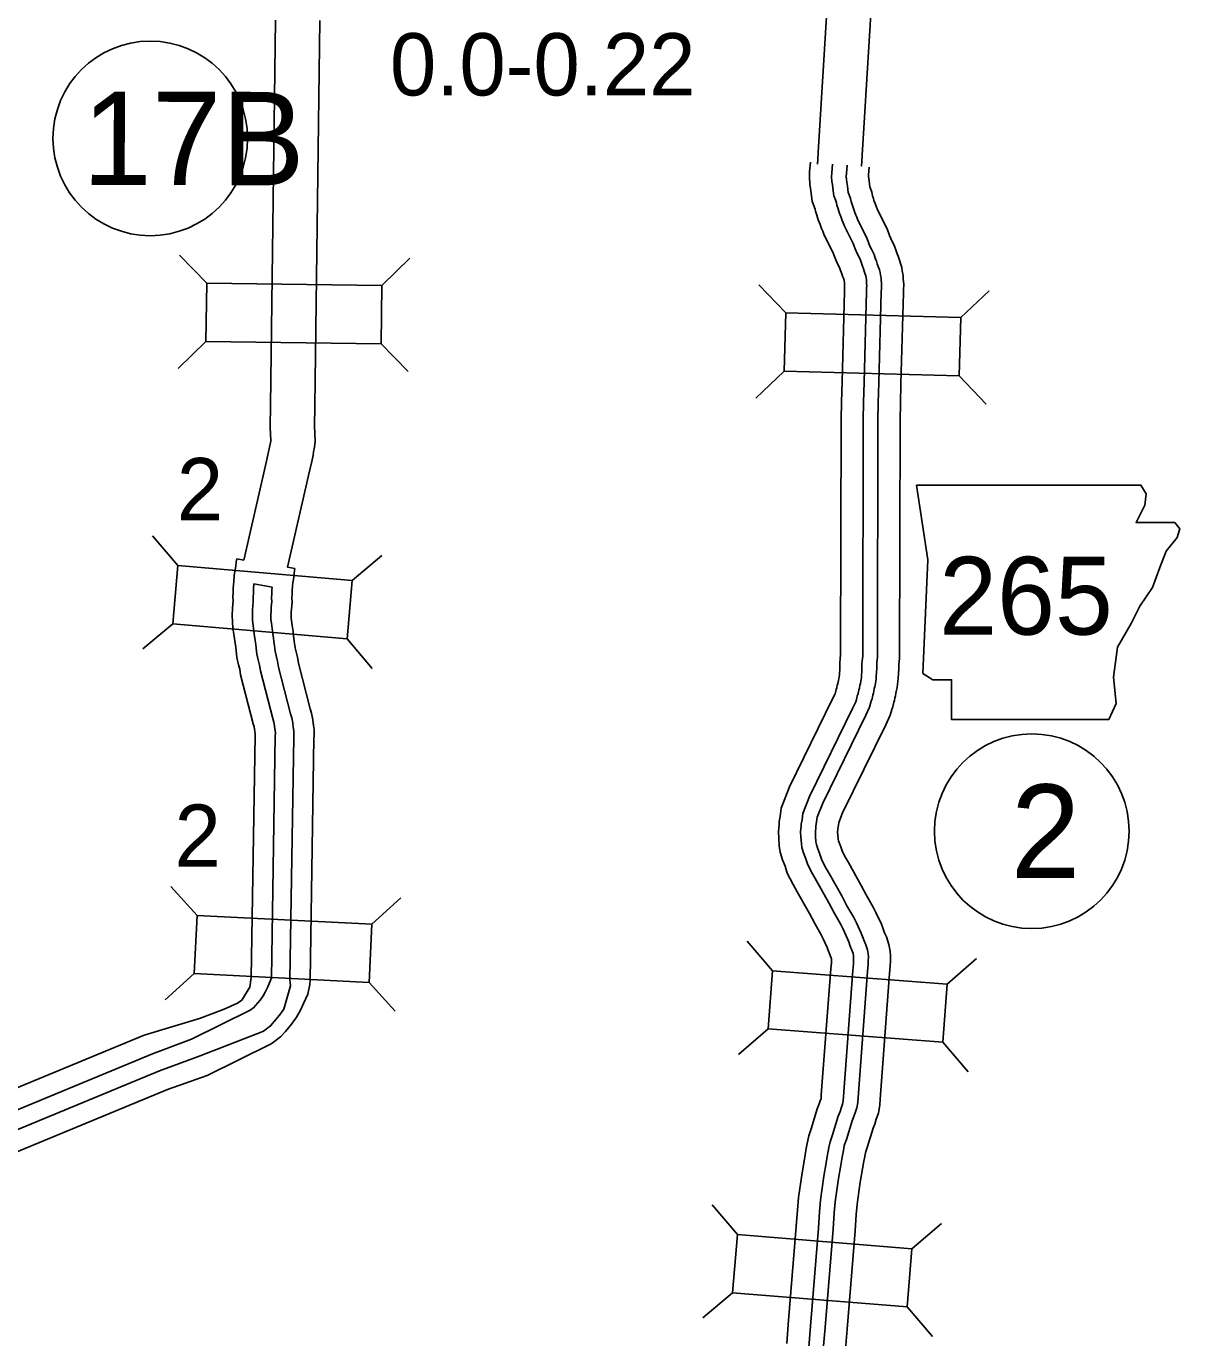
# Model space of a CAD drawing. Extents: x -939622 to -934245, y 1383184 to 1385301.
# Drawn here: x -936327.08 to -936303.61, y 1384978.25 to 1385004.94 of the extents above; entities that cross this region are included whole.
import ezdxf

# ---------------------------------------------------------------- set-up
doc = ezdxf.new("R2010")
doc.units = 0
for name, color, linetype in [('10', 7, 'Continuous'), ('15', 7, 'Continuous'), ('20', 7, 'Continuous'), ('21', 7, 'Continuous'), ('25', 7, 'Continuous'), ('27', 7, 'Continuous')]:
    doc.layers.add(name, color=color, linetype=linetype)

msp = doc.modelspace()

# ---------------------------------------------------------------- linework, layer by layer
at = {"layer": '10'}
for points in [[(-936310.778, 1385005.469), (-936310.969, 1385002.369), (-936310.977, 1385002.235), (-936310.983, 1385002.132), (-936310.983, 1385002.131)], [(-936309.881, 1385005.404), (-936310.07, 1385002.314), (-936310.078, 1385002.183), (-936310.083, 1385002.094), (-936310.083, 1385002.094)], [(-936322.007, 1385005.064), (-936322.11, 1384997.221), (-936322.118, 1384996.786), (-936322.111, 1384996.629), (-936322.107, 1384996.512), (-936322.108, 1384996.498), (-936322.121, 1384996.431), (-936322.13, 1384996.372), (-936322.15, 1384996.275), (-936322.213, 1384995.997), (-936322.655, 1384994.076), (-936322.798, 1384994.099)], [(-936321.107, 1385005.055), (-936321.21, 1384997.208), (-936321.217, 1384996.796), (-936321.212, 1384996.664), (-936321.205, 1384996.487), (-936321.216, 1384996.37), (-936321.234, 1384996.28), (-936321.243, 1384996.213), (-936321.271, 1384996.082), (-936321.336, 1384995.797), (-936321.765, 1384993.929), (-936321.614, 1384993.904)], [(-936311.127, 1385002.169), (-936311.143, 1385001.983), (-936311.147, 1385001.872), (-936311.14, 1385001.72), (-936311.122, 1385001.64), (-936311.116, 1385001.586), (-936311.088, 1385001.38), (-936311.041, 1385001.248), (-936311.029, 1385001.215), (-936311.02, 1385001.176), (-936310.994, 1385001.094), (-936310.968, 1385001.001), (-936310.928, 1385000.905), (-936310.899, 1385000.819), (-936310.876, 1385000.766), (-936310.845, 1385000.687), (-936310.669, 1385000.338), (-936310.638, 1385000.252), (-936310.579, 1385000.114)], [(-936310.679, 1385002.133), (-936310.693, 1385001.957), (-936310.696, 1385001.875), (-936310.692, 1385001.778), (-936310.678, 1385001.716), (-936310.669, 1385001.644), (-936310.648, 1385001.486), (-936310.618, 1385001.402), (-936310.597, 1385001.344), (-936310.585, 1385001.294), (-936310.563, 1385001.221), (-936310.542, 1385001.149), (-936310.507, 1385001.064), (-936310.479, 1385000.982), (-936310.459, 1385000.937), (-936310.433, 1385000.87), (-936310.255, 1385000.516), (-936310.217, 1385000.411), (-936310.182, 1385000.325)], [(-936310.38, 1385002.108), (-936310.394, 1385001.939), (-936310.396, 1385001.877), (-936310.393, 1385001.817), (-936310.382, 1385001.766), (-936310.372, 1385001.682), (-936310.355, 1385001.557), (-936310.336, 1385001.504), (-936310.309, 1385001.43), (-936310.295, 1385001.372), (-936310.275, 1385001.307), (-936310.258, 1385001.247), (-936310.226, 1385001.17), (-936310.199, 1385001.091), (-936310.182, 1385001.052), (-936310.159, 1385000.993), (-936309.979, 1385000.635), (-936309.937, 1385000.518), (-936309.91, 1385000.451)], [(-936309.932, 1385002.071), (-936309.945, 1385001.913), (-936309.946, 1385001.879), (-936309.946, 1385001.876), (-936309.938, 1385001.841), (-936309.925, 1385001.739), (-936309.915, 1385001.664), (-936309.913, 1385001.658), (-936309.877, 1385001.559), (-936309.861, 1385001.49), (-936309.843, 1385001.434), (-936309.832, 1385001.395), (-936309.805, 1385001.329), (-936309.779, 1385001.254), (-936309.766, 1385001.223), (-936309.748, 1385001.176), (-936309.564, 1385000.813), (-936309.516, 1385000.677), (-936309.492, 1385000.618)], [(-936309.91, 1385000.451), (-936309.882, 1385000.4), (-936309.831, 1385000.291), (-936309.805, 1385000.216), (-936309.783, 1385000.156), (-936309.765, 1385000.105), (-936309.746, 1385000.052), (-936309.722, 1384999.981), (-936309.707, 1384999.926), (-936309.697, 1384999.871), (-936309.685, 1384999.817), (-936309.685, 1384999.766), (-936309.682, 1384999.717), (-936309.678, 1384999.667), (-936309.681, 1384999.602), (-936309.683, 1384999.528), (-936309.733, 1384997.683), (-936309.745, 1384997.272), (-936309.751, 1384996.932), (-936309.76, 1384992.101), (-936309.772, 1384991.995), (-936309.777, 1384991.944), (-936309.776, 1384991.867), (-936309.779, 1384991.789), (-936309.785, 1384991.714), (-936309.791, 1384991.657), (-936309.797, 1384991.609), (-936309.803, 1384991.561), (-936309.817, 1384991.499), (-936309.825, 1384991.464), (-936309.836, 1384991.408), (-936309.845, 1384991.369), (-936309.855, 1384991.324), (-936309.863, 1384991.29), (-936309.871, 1384991.255), (-936309.883, 1384991.225), (-936309.887, 1384991.206), (-936309.9, 1384991.156), (-936309.921, 1384991.082), (-936309.998, 1384990.922), (-936310.875, 1384989.132)], [(-936309.492, 1385000.618), (-936309.414, 1385000.461), (-936309.381, 1385000.367), (-936309.36, 1385000.308), (-936309.342, 1385000.258), (-936309.32, 1385000.198), (-936309.291, 1385000.11), (-936309.268, 1385000.026), (-936309.256, 1384999.961), (-936309.236, 1384999.867), (-936309.235, 1384999.782), (-936309.233, 1384999.749), (-936309.227, 1384999.675), (-936309.231, 1384999.584), (-936309.233, 1384999.514), (-936309.283, 1384997.671), (-936309.295, 1384997.262), (-936309.301, 1384996.927), (-936309.31, 1384992.075), (-936309.325, 1384991.949), (-936309.327, 1384991.925), (-936309.326, 1384991.861), (-936309.33, 1384991.763), (-936309.337, 1384991.673), (-936309.344, 1384991.606), (-936309.351, 1384991.551), (-936309.36, 1384991.484), (-936309.378, 1384991.399), (-936309.386, 1384991.366), (-936309.396, 1384991.315), (-936309.405, 1384991.274), (-936309.416, 1384991.221), (-936309.426, 1384991.185), (-936309.439, 1384991.125), (-936309.451, 1384991.092), (-936309.466, 1384991.037), (-936309.5, 1384990.92), (-936309.593, 1384990.726), (-936310.471, 1384988.934)], [(-936310.182, 1385000.325), (-936310.15, 1385000.266), (-936310.109, 1385000.177), (-936310.087, 1385000.115), (-936310.066, 1385000.055), (-936310.047, 1385000.003), (-936310.03, 1384999.955), (-936310.01, 1384999.894), (-936310, 1384999.859), (-936309.992, 1384999.812), (-936309.985, 1384999.783), (-936309.985, 1384999.755), (-936309.981, 1384999.696), (-936309.978, 1384999.662), (-936309.981, 1384999.613), (-936309.983, 1384999.537), (-936310.032, 1384997.692), (-936310.044, 1384997.28), (-936310.051, 1384996.935), (-936310.06, 1384992.118), (-936310.071, 1384992.026), (-936310.077, 1384991.957), (-936310.076, 1384991.871), (-936310.079, 1384991.806), (-936310.084, 1384991.742), (-936310.089, 1384991.691), (-936310.094, 1384991.648), (-936310.099, 1384991.613), (-936310.109, 1384991.566), (-936310.118, 1384991.529), (-936310.13, 1384991.47), (-936310.139, 1384991.432), (-936310.147, 1384991.392), (-936310.155, 1384991.36), (-936310.159, 1384991.341), (-936310.171, 1384991.311), (-936310.179, 1384991.275), (-936310.189, 1384991.235), (-936310.202, 1384991.189), (-936310.268, 1384991.053), (-936311.145, 1384989.265)], [(-936310.579, 1385000.114), (-936310.554, 1385000.066), (-936310.526, 1385000.007), (-936310.511, 1384999.964), (-936310.489, 1384999.902), (-936310.47, 1384999.851), (-936310.455, 1384999.809), (-936310.441, 1384999.765), (-936310.439, 1384999.759), (-936310.434, 1384999.731), (-936310.43, 1384999.664), (-936310.429, 1384999.654), (-936310.43, 1384999.631), (-936310.433, 1384999.55), (-936310.482, 1384997.704), (-936310.494, 1384997.29), (-936310.501, 1384996.94), (-936310.51, 1384992.144), (-936310.518, 1384992.072), (-936310.527, 1384991.976), (-936310.526, 1384991.877), (-936310.528, 1384991.831), (-936310.532, 1384991.783), (-936310.536, 1384991.742), (-936310.541, 1384991.706), (-936310.543, 1384991.69), (-936310.548, 1384991.666), (-936310.557, 1384991.627), (-936310.57, 1384991.564), (-936310.579, 1384991.526), (-936310.585, 1384991.495), (-936310.591, 1384991.474), (-936310.603, 1384991.441), (-936310.617, 1384991.379), (-936310.623, 1384991.355), (-936310.624, 1384991.351), (-936310.673, 1384991.249), (-936311.549, 1384989.463)], [(-936311.549, 1384989.463), (-936311.722, 1384989.029), (-936311.741, 1384988.856), (-936311.759, 1384988.757), (-936311.764, 1384988.696), (-936311.776, 1384988.551), (-936311.769, 1384988.41), (-936311.758, 1384988.261), (-936311.738, 1384988.129), (-936311.693, 1384987.975), (-936311.642, 1384987.846), (-936311.601, 1384987.706), (-936311.479, 1384987.471), (-936311.393, 1384987.327), (-936311.147, 1384986.882), (-936311.039, 1384986.68), (-936310.906, 1384986.448), (-936310.867, 1384986.369), (-936310.784, 1384986.192), (-936310.769, 1384986.153), (-936310.733, 1384986.052), (-936310.7, 1384985.975), (-936310.697, 1384985.969), (-936310.698, 1384985.935), (-936310.699, 1384985.883), (-936310.709, 1384985.761), (-936310.904, 1384983.193), (-936310.909, 1384983.12), (-936310.91, 1384983.112), (-936310.917, 1384983.095), (-936310.945, 1384983.011), (-936310.986, 1384982.908), (-936311.103, 1384982.522), (-936311.161, 1384982.361), (-936311.192, 1384982.204), (-936311.205, 1384982.133), (-936311.22, 1384982.059), (-936311.247, 1384981.882), (-936311.296, 1384981.609), (-936311.37, 1384981.105), (-936311.391, 1384980.847), (-936311.413, 1384980.517), (-936311.575, 1384978.524)], [(-936311.145, 1384989.265), (-936311.282, 1384988.92), (-936311.296, 1384988.791), (-936311.312, 1384988.7), (-936311.315, 1384988.66), (-936311.325, 1384988.543), (-936311.32, 1384988.438), (-936311.31, 1384988.311), (-936311.297, 1384988.226), (-936311.267, 1384988.121), (-936311.216, 1384987.993), (-936311.181, 1384987.875), (-936311.085, 1384987.689), (-936311.003, 1384987.551), (-936310.752, 1384987.098), (-936310.645, 1384986.898), (-936310.509, 1384986.66), (-936310.462, 1384986.565), (-936310.37, 1384986.369), (-936310.347, 1384986.31), (-936310.314, 1384986.218), (-936310.28, 1384986.138), (-936310.257, 1384986.073), (-936310.25, 1384986.025), (-936310.247, 1384985.993), (-936310.248, 1384985.926), (-936310.249, 1384985.859), (-936310.261, 1384985.725), (-936310.455, 1384983.16), (-936310.462, 1384983.072), (-936310.472, 1384983.002), (-936310.492, 1384982.945), (-936310.523, 1384982.856), (-936310.56, 1384982.76), (-936310.675, 1384982.38), (-936310.726, 1384982.24), (-936310.75, 1384982.12), (-936310.763, 1384982.048), (-936310.777, 1384981.979), (-936310.803, 1384981.809), (-936310.851, 1384981.537), (-936310.923, 1384981.054), (-936310.942, 1384980.814), (-936310.964, 1384980.483), (-936311.126, 1384978.487)], [(-936310.875, 1384989.132), (-936310.988, 1384988.847), (-936310.999, 1384988.748), (-936311.014, 1384988.663), (-936311.016, 1384988.637), (-936311.025, 1384988.538), (-936311.02, 1384988.457), (-936311.012, 1384988.344), (-936311.004, 1384988.291), (-936310.983, 1384988.218), (-936310.932, 1384988.09), (-936310.902, 1384987.987), (-936310.823, 1384987.835), (-936310.743, 1384987.701), (-936310.488, 1384987.241), (-936310.382, 1384987.043), (-936310.244, 1384986.801), (-936310.191, 1384986.695), (-936310.094, 1384986.487), (-936310.066, 1384986.415), (-936310.035, 1384986.328), (-936310, 1384986.247), (-936309.965, 1384986.146), (-936309.952, 1384986.062), (-936309.947, 1384986.004), (-936309.948, 1384985.921), (-936309.949, 1384985.844), (-936309.962, 1384985.701), (-936310.156, 1384983.137), (-936310.163, 1384983.039), (-936310.179, 1384982.928), (-936310.209, 1384982.846), (-936310.241, 1384982.753), (-936310.277, 1384982.662), (-936310.39, 1384982.286), (-936310.436, 1384982.16), (-936310.455, 1384982.063), (-936310.468, 1384981.991), (-936310.482, 1384981.926), (-936310.507, 1384981.76), (-936310.555, 1384981.489), (-936310.624, 1384981.02), (-936310.643, 1384980.791), (-936310.665, 1384980.461), (-936310.827, 1384978.463)], [(-936310.471, 1384988.934), (-936310.547, 1384988.738), (-936310.553, 1384988.683), (-936310.567, 1384988.607), (-936310.567, 1384988.602), (-936310.573, 1384988.53), (-936310.571, 1384988.486), (-936310.564, 1384988.395), (-936310.563, 1384988.388), (-936310.556, 1384988.364), (-936310.506, 1384988.237), (-936310.482, 1384988.156), (-936310.429, 1384988.054), (-936310.352, 1384987.924), (-936310.093, 1384987.456), (-936309.989, 1384987.261), (-936309.847, 1384987.013), (-936309.786, 1384986.89), (-936309.68, 1384986.664), (-936309.644, 1384986.572), (-936309.616, 1384986.493), (-936309.58, 1384986.41), (-936309.527, 1384986.256), (-936309.505, 1384986.117), (-936309.496, 1384986.02), (-936309.498, 1384985.913), (-936309.5, 1384985.82), (-936309.513, 1384985.665), (-936309.707, 1384983.104), (-936309.716, 1384982.991), (-936309.74, 1384982.818), (-936309.785, 1384982.696), (-936309.818, 1384982.598), (-936309.851, 1384982.514), (-936309.963, 1384982.144), (-936310.001, 1384982.039), (-936310.013, 1384981.979), (-936310.027, 1384981.905), (-936310.038, 1384981.847), (-936310.063, 1384981.686), (-936310.111, 1384981.417), (-936310.177, 1384980.969), (-936310.194, 1384980.758), (-936310.216, 1384980.427), (-936310.379, 1384978.427)], [(-936322.092, 1384985.575), (-936322.168, 1384985.39), (-936322.217, 1384985.284), (-936322.261, 1384985.208), (-936322.324, 1384985.119), (-936322.414, 1384985.011), (-936322.449, 1384984.971), (-936322.525, 1384984.916), (-936323.716, 1384984.33), (-936324.514, 1384984.028)], [(-936321.718, 1384985.54), (-936321.707, 1384985.412), (-936321.838, 1384984.939), (-936321.927, 1384984.813), (-936322.035, 1384984.684), (-936322.111, 1384984.598), (-936322.255, 1384984.493), (-936322.267, 1384984.485), (-936323.541, 1384983.987), (-936324.373, 1384983.681)], [(-936321.305, 1384985.534), (-936321.313, 1384985.442), (-936321.349, 1384985.244), (-936321.44, 1384985.05), (-936321.503, 1384984.914), (-936321.583, 1384984.776), (-936321.686, 1384984.629), (-936321.806, 1384984.486), (-936321.907, 1384984.372), (-936322.081, 1384984.246), (-936322.114, 1384984.223), (-936323.403, 1384983.588), (-936324.206, 1384983.304)], [(-936322.505, 1384985.582), (-936322.531, 1384985.386), (-936322.696, 1384985.119), (-936322.784, 1384985.06), (-936323.053, 1384984.938), (-936323.557, 1384984.749)], [(-936311.575, 1384978.524), (-936311.606, 1384978.134)], [(-936311.126, 1384978.487), (-936311.16, 1384978.061)], [(-936310.827, 1384978.463), (-936310.863, 1384978.012)], [(-936310.379, 1384978.427), (-936310.418, 1384977.939)]]:
    msp.add_lwpolyline(points, dxfattribs=at)
at = {"layer": '15'}
for p, q in [((-936322.432, 1384990.586), (-936322.427, 1384990.547)), ((-936322.022, 1384990.629), (-936322.02, 1384990.617)), ((-936321.649, 1384990.668), (-936321.651, 1384990.68)), ((-936321.239, 1384990.711), (-936321.244, 1384990.75))]:
    msp.add_line(p, q, dxfattribs=at)
for points in [[(-936322.798, 1384994.099), (-936322.798, 1384994.099), (-936322.808, 1384994.034), (-936322.819, 1384993.948), (-936322.828, 1384993.875), (-936322.85, 1384993.767), (-936322.858, 1384993.636), (-936322.869, 1384993.506), (-936322.87, 1384993.423), (-936322.877, 1384993.318), (-936322.874, 1384993.251), (-936322.88, 1384993.18), (-936322.888, 1384993.089), (-936322.892, 1384992.953), (-936322.888, 1384992.817), (-936322.875, 1384992.692), (-936322.856, 1384992.57), (-936322.844, 1384992.479), (-936322.834, 1384992.386), (-936322.82, 1384992.298), (-936322.811, 1384992.234), (-936322.797, 1384992.091), (-936322.762, 1384991.942), (-936322.738, 1384991.854), (-936322.721, 1384991.739), (-936322.463, 1384990.745), (-936322.446, 1384990.682), (-936322.438, 1384990.641), (-936322.432, 1384990.586)], [(-936321.614, 1384993.904), (-936321.62, 1384993.864), (-936321.628, 1384993.8), (-936321.643, 1384993.68), (-936321.658, 1384993.609), (-936321.662, 1384993.547), (-936321.669, 1384993.455), (-936321.67, 1384993.382), (-936321.675, 1384993.301), (-936321.672, 1384993.224), (-936321.684, 1384993.079), (-936321.689, 1384993.02), (-936321.691, 1384992.951), (-936321.69, 1384992.895), (-936321.685, 1384992.847), (-936321.669, 1384992.746), (-936321.652, 1384992.621), (-936321.644, 1384992.54), (-936321.634, 1384992.478), (-936321.62, 1384992.38), (-936321.61, 1384992.288), (-936321.598, 1384992.233), (-936321.562, 1384992.099), (-936321.544, 1384991.98), (-936321.303, 1384991.05), (-936321.278, 1384990.957), (-936321.251, 1384990.824), (-936321.239, 1384990.711)], [(-936322.077, 1384993.527), (-936322.448, 1384993.591), (-936322.457, 1384993.489), (-936322.457, 1384993.409), (-936322.464, 1384993.312), (-936322.461, 1384993.242), (-936322.469, 1384993.145), (-936322.476, 1384993.065), (-936322.479, 1384992.953), (-936322.476, 1384992.844), (-936322.466, 1384992.745), (-936322.448, 1384992.631), (-936322.434, 1384992.528), (-936322.425, 1384992.439), (-936322.412, 1384992.36), (-936322.401, 1384992.284), (-936322.389, 1384992.159), (-936322.362, 1384992.042), (-936322.334, 1384991.938), (-936322.316, 1384991.821), (-936322.064, 1384990.85), (-936322.045, 1384990.777), (-936322.03, 1384990.704), (-936322.022, 1384990.629)], [(-936322.077, 1384993.527), (-936322.082, 1384993.473), (-936322.082, 1384993.396), (-936322.088, 1384993.307), (-936322.085, 1384993.233), (-936322.095, 1384993.114), (-936322.101, 1384993.044), (-936322.104, 1384992.952), (-936322.102, 1384992.868), (-936322.094, 1384992.793), (-936322.077, 1384992.685), (-936322.061, 1384992.572), (-936322.053, 1384992.487), (-936322.042, 1384992.416), (-936322.029, 1384992.329), (-936322.018, 1384992.22), (-936321.998, 1384992.133), (-936321.966, 1384992.015), (-936321.949, 1384991.897), (-936321.702, 1384990.945), (-936321.68, 1384990.863), (-936321.659, 1384990.761), (-936321.649, 1384990.668)], [(-936322.427, 1384990.547), (-936322.425, 1384990.534), (-936322.427, 1384990.507), (-936322.505, 1384985.582)], [(-936322.02, 1384990.617), (-936322.01, 1384990.554), (-936322.014, 1384990.489), (-936322.092, 1384985.575)], [(-936321.651, 1384990.68), (-936321.636, 1384990.595), (-936321.636, 1384990.515), (-936321.64, 1384990.472), (-936321.718, 1384985.54)], [(-936321.244, 1384990.75), (-936321.224, 1384990.63), (-936321.224, 1384990.499), (-936321.227, 1384990.453), (-936321.305, 1384985.534)], [(-936324.68, 1384984.407), (-936323.557, 1384984.749)], [(-936324.68, 1384984.406), (-936330.994, 1384981.795)], [(-936324.514, 1384984.028), (-936330.821, 1384981.42)], [(-936324.373, 1384983.681), (-936330.686, 1384981.07)], [(-936324.206, 1384983.304), (-936330.525, 1384980.69)]]:
    msp.add_lwpolyline(points, dxfattribs=at)
at = {"layer": '20'}
for p, q in [((-936323.41, 1384999.711), (-936323.962, 1385000.279)), ((-936319.846, 1384999.664), (-936319.279, 1385000.217)), ((-936311.627, 1384999.104), (-936312.172, 1384999.678)), ((-936308.065, 1384999.008), (-936307.49, 1384999.553)), ((-936323.425, 1384998.523), (-936323.993, 1384997.971)), ((-936319.862, 1384998.476), (-936319.309, 1384997.909)), ((-936311.659, 1384997.916), (-936312.234, 1384997.371)), ((-936308.096, 1384997.821), (-936307.551, 1384997.246)), ((-936323.999, 1384993.963), (-936324.51, 1384994.568)), ((-936320.448, 1384993.658), (-936319.843, 1384994.168)), ((-936324.101, 1384992.779), (-936324.707, 1384992.269)), ((-936320.55, 1384992.475), (-936320.04, 1384991.869)), ((-936323.607, 1384986.846), (-936324.138, 1384987.434)), ((-936320.047, 1384986.67), (-936319.46, 1384987.201)), ((-936311.898, 1384985.719), (-936312.414, 1384986.319)), ((-936308.344, 1384985.449), (-936307.743, 1384985.966)), ((-936323.666, 1384985.66), (-936324.253, 1384985.128)), ((-936320.106, 1384985.483), (-936319.575, 1384984.896)), ((-936311.988, 1384984.534), (-936312.588, 1384984.018)), ((-936308.434, 1384984.265), (-936307.918, 1384983.664)), ((-936312.612, 1384980.351), (-936313.125, 1384980.955)), ((-936309.06, 1384980.063), (-936308.457, 1384980.576)), ((-936312.709, 1384979.167), (-936313.312, 1384978.654)), ((-936309.156, 1384978.879), (-936308.643, 1384978.275))]:
    msp.add_line(p, q, dxfattribs=at)
for points in [[(-936319.846, 1384999.664), (-936323.41, 1384999.711), (-936323.425, 1384998.523), (-936319.862, 1384998.476)], [(-936308.065, 1384999.008), (-936311.627, 1384999.104), (-936311.659, 1384997.916), (-936308.096, 1384997.821)], [(-936324.101, 1384992.779), (-936320.55, 1384992.475), (-936320.448, 1384993.658), (-936323.999, 1384993.963)], [(-936320.047, 1384986.67), (-936323.607, 1384986.846), (-936323.666, 1384985.66), (-936320.106, 1384985.483)], [(-936311.988, 1384984.534), (-936308.434, 1384984.265), (-936308.344, 1384985.449), (-936311.898, 1384985.719)], [(-936312.709, 1384979.167), (-936309.156, 1384978.879), (-936309.06, 1384980.063), (-936312.612, 1384980.351)]]:
    msp.add_lwpolyline(points, close=True, dxfattribs=at)
at = {"layer": '21'}
msp.add_lwpolyline([(-936308.964, 1384995.599), (-936308.736, 1384994.077), (-936308.838, 1384991.768), (-936308.635, 1384991.641), (-936308.254, 1384991.641), (-936308.254, 1384990.829), (-936305.056, 1384990.829), (-936304.904, 1384991.158), (-936304.955, 1384991.691), (-936304.879, 1384992.3), (-936304.6, 1384992.783), (-936304.422, 1384993.138), (-936304.168, 1384993.519), (-936304.016, 1384993.925), (-936303.889, 1384994.254), (-936303.661, 1384994.534), (-936303.61, 1384994.711), (-936303.711, 1384994.838), (-936304.498, 1384994.838), (-936304.32, 1384995.193), (-936304.295, 1384995.422), (-936304.4, 1384995.597)], close=True, dxfattribs=at)
at = {"layer": '27'}
for centre in [(-936324.558, 1385002.656), (-936306.621, 1384988.558)]:
    msp.add_circle(centre, 1.98, dxfattribs=at)

# ---------------------------------------------------------------- texts
at = {"layer": '20'}
for p in [(-936324.018, 1384994.885), (-936324.064, 1384987.834)]:
    msp.add_text('2', height=1.267, dxfattribs=at).set_placement(p)
at = {"layer": '21'}
msp.add_text('265', height=1.584, dxfattribs=at).set_placement((-936308.505, 1384992.558))
at = {"layer": '25'}
msp.add_text('0.0-0.22', height=1.2672, dxfattribs=at).set_placement((-936319.681, 1385003.529))
at = {"layer": '27'}
for s, height, p in [('17B', 1.9008, (-936325.941, 1385001.708)), ('2', 1.901, (-936307.048, 1384987.609))]:
    msp.add_text(s, height=height, rotation=359.9, dxfattribs=at).set_placement(p)

doc.saveas('drawing.dxf')
